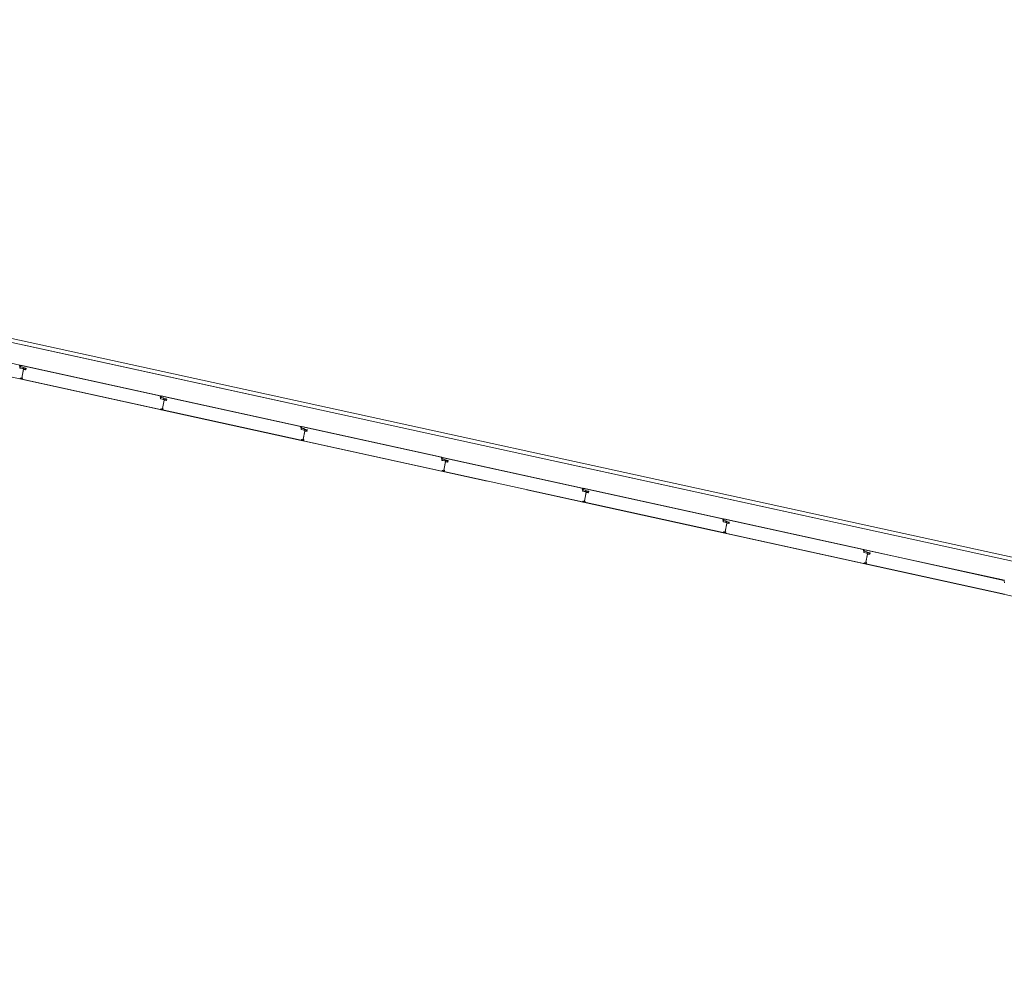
# Model space of a CAD drawing. Header units: metres. Extents: x 233012 to 233264, y 553571 to 554014.
# Tile 304 of 313: x 233205 to 233212, y 553981 to 553988. Entities that reach past the tile are written whole.
import ezdxf

# ---------------------------------------------------------------- set-up
doc = ezdxf.new("R2010")
doc.units = ezdxf.units.M
doc.linetypes.add('NLCS-HIDDEN', pattern=[4, 2, -2])
for name, color, linetype, lineweight in [('A-N---NPP', 251, 'NLCS-HIDDEN', 9), ('A-NA23_vloer', 252, 'Continuous', 0), ('A-NL$1B_3D-modellen_algemeen', 252, 'Continuous', 5), ('A-NL$1B_3D-modellen_algemeen-drsn', 252, 'Continuous', 5)]:
    doc.layers.add(name, color=color, linetype=linetype, lineweight=lineweight)

# ---------------------------------------------------------------- blocks, each defined once
blk = doc.blocks.new('NLRS_41_GM_WPB_waterslag_gen_mie - waterslag-5563023-01_Situatie')
at = {"layer": 'A-NL$1B_3D-modellen_algemeen'}
for p, q in [((-8.706, 0.279), (8.706, 0.279)), ((-1.531, 0), (-5.0526, 0)), ((3.509, 0), (-1.231, 0))]:
    blk.add_line(p, q, dxfattribs=at)

msp = doc.modelspace()

# ---------------------------------------------------------------- linework, layer by layer
at = {"layer": 'A-N---NPP', "flags": 128}
msp.add_lwpolyline([(233208.526, 553888.618), (233228.609, 553980.395), (233099.954, 554008.548), (233025.404, 553667.867), (233154.055, 553639.689), (233189.361, 553801.036), (233206.475, 553797.378), (233225.622, 553884.877)], close=True, dxfattribs=at)
at = {"layer": 'A-NA23_vloer', "flags": 128}
msp.add_lwpolyline([(233189.7304, 553676.5115), (233188.6615, 553671.627), (233028.9605, 553706.5739), (233096.3338, 554014.4585), (233264.2582, 553977.7124), (233263.9339, 553967.3248), (233258.9348, 553967.4302), (233259.131, 553973.716), (233100.1493, 554008.5053), (233034.9138, 553710.3894), (233189.7304, 553676.5115)], dxfattribs=at)
at = {"layer": 'A-NL$1B_3D-modellen_algemeen-drsn'}
for p, q in [((233205.0698, 553985.3923), (233204.0405, 553985.6176)), ((233204.0392, 553985.5155), (233205.0704, 553985.2898)), ((233204.0395, 553985.5165), (233205.0706, 553985.2908)), ((233205.0689, 553985.3887), (233205.0693, 553985.3728)), ((233205.0703, 553985.3729), (233205.0698, 553985.3923)), ((233205.0748, 553985.3808), (233205.0913, 553985.3772)), ((233206.1054, 553985.1662), (233205.0761, 553985.3915)), ((233206.1014, 553985.1661), (233205.0798, 553985.3896)), ((233205.0907, 553985.3654), (233205.0721, 553985.3695)), ((233205.091, 553985.3664), (233205.0723, 553985.3705)), ((233205.0746, 553985.3798), (233205.0911, 553985.3762)), ((233205.0839, 553985.2972), (233205.0978, 553985.3608)), ((233205.0974, 553985.3591), (233205.0842, 553985.2989)), ((233205.0967, 553985.3719), (233205.1138, 553985.3682)), ((233205.114, 553985.3692), (233205.0969, 553985.3729)), ((233205.0975, 553985.3696), (233205.1083, 553985.3672)), ((233205.1085, 553985.3682), (233205.0977, 553985.3706)), ((233205.0991, 553985.3594), (233205.1118, 553985.3578)), ((233205.112, 553985.3588), (233205.0992, 553985.3604)), ((233205.0748, 553985.2894), (233206.106, 553985.0637)), ((233205.0751, 553985.2904), (233206.1062, 553985.0647)), ((233205.0878, 553985.2926), (233205.0752, 553985.2929)), ((233205.0753, 553985.2919), (233205.0877, 553985.2916)), ((233206.1059, 553985.1468), (233206.1054, 553985.1662)), ((233207.1409, 553984.9396), (233206.1116, 553985.1649)), ((233206.1049, 553985.1467), (233206.1045, 553985.1625)), ((233206.1077, 553985.1434), (233206.1264, 553985.1393)), ((233206.1266, 553985.1403), (233206.1079, 553985.1444)), ((233206.1101, 553985.1532), (233206.1266, 553985.1496)), ((233206.1268, 553985.1506), (233206.1103, 553985.1542)), ((233206.1153, 553985.1631), (233207.1369, 553984.9395)), ((233206.1195, 553985.0711), (233206.1334, 553985.1346)), ((233206.1329, 553985.1325), (233206.1197, 553985.0723)), ((233206.1322, 553985.1453), (233206.1493, 553985.1416)), ((233206.1495, 553985.1426), (233206.1324, 553985.1463)), ((233206.1331, 553985.1435), (233206.1439, 553985.1411)), ((233206.1441, 553985.1421), (233206.1333, 553985.1445)), ((233206.1346, 553985.1328), (233206.1473, 553985.1312)), ((233206.1475, 553985.1322), (233206.1347, 553985.1338)), ((233206.1103, 553985.0628), (233207.1415, 553984.8371)), ((233207.1417, 553984.8381), (233206.1106, 553985.0638)), ((233206.1233, 553985.066), (233206.1107, 553985.0663)), ((233206.1232, 553985.065), (233206.1108, 553985.0653)), ((233207.1404, 553984.9201), (233207.14, 553984.936)), ((233207.1414, 553984.9202), (233207.1409, 553984.9396)), ((233207.1432, 553984.9168), (233207.1618, 553984.9127)), ((233207.1621, 553984.9137), (233207.1434, 553984.9178)), ((233207.1456, 553984.9266), (233207.1621, 553984.923)), ((233207.1458, 553984.9276), (233207.1623, 553984.924)), ((233208.1764, 553984.713), (233207.1471, 553984.9383)), ((233208.1724, 553984.7129), (233207.1508, 553984.9365)), ((233207.155, 553984.8445), (233207.1689, 553984.9081)), ((233207.1684, 553984.9059), (233207.1552, 553984.8457)), ((233207.1677, 553984.9187), (233207.1848, 553984.915)), ((233207.185, 553984.916), (233207.1679, 553984.9197)), ((233207.1686, 553984.9169), (233207.1794, 553984.9145)), ((233207.1796, 553984.9155), (233207.1688, 553984.9179)), ((233207.1828, 553984.9046), (233207.1701, 553984.9062)), ((233207.183, 553984.9056), (233207.1702, 553984.9072)), ((233207.1458, 553984.8362), (233208.177, 553984.6105)), ((233208.1772, 553984.6115), (233207.1461, 553984.8372)), ((233207.1588, 553984.8394), (233207.1462, 553984.8397)), ((233207.1463, 553984.8387), (233207.1587, 553984.8384)), ((233208.1759, 553984.6936), (233208.1755, 553984.7094)), ((233208.1769, 553984.6936), (233208.1764, 553984.713)), ((233208.1973, 553984.6861), (233208.1787, 553984.6902)), ((233208.1976, 553984.6871), (233208.1789, 553984.6912)), ((233208.1811, 553984.7), (233208.1976, 553984.6964)), ((233208.1978, 553984.6974), (233208.1813, 553984.701)), ((233209.2119, 553984.4865), (233208.1826, 553984.7117)), ((233209.2079, 553984.4863), (233208.1863, 553984.7099)), ((233208.1905, 553984.6179), (233208.2044, 553984.6815)), ((233208.2039, 553984.6793), (233208.1907, 553984.6191)), ((233208.2032, 553984.6921), (233208.2203, 553984.6884)), ((233208.2205, 553984.6894), (233208.2034, 553984.6931)), ((233208.2149, 553984.6879), (233208.2041, 553984.6903)), ((233208.2151, 553984.6889), (233208.2043, 553984.6913)), ((233208.2183, 553984.678), (233208.2056, 553984.6796)), ((233208.2185, 553984.679), (233208.2057, 553984.6806)), ((233208.1813, 553984.6096), (233209.2125, 553984.384)), ((233209.2127, 553984.3849), (233208.1816, 553984.6106)), ((233208.1942, 553984.6128), (233208.1817, 553984.6131)), ((233208.1942, 553984.6118), (233208.1818, 553984.6121)), ((233209.2114, 553984.467), (233209.211, 553984.4828)), ((233209.2124, 553984.467), (233209.2119, 553984.4865)), ((233209.2328, 553984.4595), (233209.2142, 553984.4636)), ((233209.2331, 553984.4605), (233209.2144, 553984.4646)), ((233209.2166, 553984.4735), (233209.2331, 553984.4698)), ((233209.2168, 553984.4744), (233209.2333, 553984.4708)), ((233210.2474, 553984.2599), (233209.2181, 553984.4851)), ((233210.2434, 553984.2597), (233209.2218, 553984.4833)), ((233209.226, 553984.3913), (233209.2399, 553984.4549)), ((233209.2394, 553984.4527), (233209.2262, 553984.3925)), ((233209.2387, 553984.4655), (233209.2558, 553984.4618)), ((233209.2389, 553984.4665), (233209.256, 553984.4628)), ((233209.2396, 553984.4637), (233209.2504, 553984.4613)), ((233209.2506, 553984.4623), (233209.2398, 553984.4647)), ((233209.2538, 553984.4514), (233209.2411, 553984.453)), ((233209.254, 553984.4524), (233209.2412, 553984.454)), ((233209.2168, 553984.383), (233210.248, 553984.1574)), ((233209.2171, 553984.384), (233210.2482, 553984.1583)), ((233209.2297, 553984.3863), (233209.2172, 553984.3865)), ((233209.2297, 553984.3853), (233209.2173, 553984.3855)), ((233210.2469, 553984.2404), (233210.2465, 553984.2562)), ((233210.2479, 553984.2404), (233210.2474, 553984.2599)), ((233210.2497, 553984.237), (233210.2683, 553984.2329)), ((233210.2686, 553984.2339), (233210.2499, 553984.238)), ((233210.2521, 553984.2469), (233210.2686, 553984.2433)), ((233210.2688, 553984.2442), (233210.2523, 553984.2478)), ((233211.2829, 553984.0333), (233210.2536, 553984.2585)), ((233211.2789, 553984.0331), (233210.2573, 553984.2567)), ((233210.2615, 553984.1648), (233210.2754, 553984.2283)), ((233210.2749, 553984.2262), (233210.2617, 553984.1659)), ((233210.2742, 553984.2389), (233210.2913, 553984.2352)), ((233210.2744, 553984.2399), (233210.2915, 553984.2362)), ((233210.2751, 553984.2371), (233210.2859, 553984.2347)), ((233210.2861, 553984.2357), (233210.2753, 553984.2381)), ((233210.2766, 553984.2264), (233210.2893, 553984.2248)), ((233210.2895, 553984.2258), (233210.2767, 553984.2274)), ((233210.2523, 553984.1564), (233211.2835, 553983.9308)), ((233211.2837, 553983.9317), (233210.2526, 553984.1574)), ((233210.2652, 553984.1597), (233210.2527, 553984.1599)), ((233210.2652, 553984.1587), (233210.2528, 553984.1589)), ((233211.282, 553984.0296), (233211.2824, 553984.0138)), ((233211.2834, 553984.0138), (233211.2829, 553984.0333)), ((233211.3038, 553984.0063), (233211.2852, 553984.0104)), ((233211.3041, 553984.0073), (233211.2854, 553984.0114)), ((233211.2876, 553984.0203), (233211.3041, 553984.0167)), ((233211.3043, 553984.0176), (233211.2878, 553984.0212)), ((233212.3184, 553983.8067), (233211.2891, 553984.0319)), ((233211.2928, 553984.0301), (233212.3144, 553983.8065)), ((233211.3097, 553984.0124), (233211.3268, 553984.0086)), ((233211.3099, 553984.0133), (233211.327, 553984.0096)), ((233211.3106, 553984.0105), (233211.3214, 553984.0081)), ((233211.3216, 553984.0091), (233211.3108, 553984.0115)), ((233211.3007, 553983.9331), (233211.2882, 553983.9333)), ((233211.3007, 553983.9321), (233211.2883, 553983.9323)), ((233211.297, 553983.9382), (233211.3109, 553984.0017)), ((233211.3104, 553983.9996), (233211.2972, 553983.9393)), ((233211.3248, 553983.9982), (233211.3121, 553983.9998)), ((233211.325, 553983.9992), (233211.3122, 553984.0008)), ((233211.2878, 553983.9298), (233212.319, 553983.7042)), ((233211.2881, 553983.9308), (233212.3192, 553983.7051)), ((233212.3179, 553983.7872), (233212.3175, 553983.803))]:
    msp.add_line(p, q, dxfattribs=at)
for centre, major_axis, start_param, end_param in [((233205.0753, 553985.383), (-0.00282, -0.00151), 5.313654, 7.14784), ((233205.0753, 553985.383), (-0.0014, -0.0017), 4.924274, 6.758459), ((233205.0753, 553985.383), (-0.00205, -0.00081), 5.42827, 7.262456), ((233205.0789, 553985.3855), (0.00007, -0.0042), 2.909966, 4.217373), ((233205.0789, 553985.3855), (-0.0024, -0.00345), 3.534291, 4.841698), ((233205.0728, 553985.3729), (-0.0032, -0.00143), 5.888446, 7.218344), ((233205.0728, 553985.3729), (0.00217, -0.00275), 4.069193, 5.39909), ((233205.0728, 553985.3729), (0.00108, -0.00225), 4.29038, 5.620278), ((233205.0915, 553985.3688), (0.00322, -0.00138), 4.902642, 6.438001), ((233205.0915, 553985.3688), (-0.00278, -0.00212), 0.704419, 2.239778), ((233205.0915, 553985.3688), (-0.00247, 0.0004), 1.517566, 3.052924), ((233205.0905, 553985.3738), (-0.00225, -0.00108), 3.490623, 4.04948), ((233205.0905, 553985.3738), (-0.00295, -0.00188), 3.371735, 3.930592), ((233205.0905, 553985.3738), (-0.0035, 0.00016), 3.985195, 4.544052), ((233205.097, 553985.3674), (0.00052, -0.00316), 2.764345, 4.299093), ((233205.097, 553985.3674), (0.00029, -0.00218), 2.796726, 4.331349), ((233205.097, 553985.3674), (-0.00005, -0.0022), 2.951707, 4.48633), ((233205.0974, 553985.375), (-0.00056, -0.00315), 5.686243, 6.2451), ((233205.0974, 553985.375), (-0.00113, -0.00189), 6.046079, 6.604935), ((233205.0974, 553985.375), (-0.00166, -0.00144), 0.083893, 0.64275), ((233205.0992, 553985.3587), (0.00341, -0.00077), 1.664264, 2.402198), ((233205.0992, 553985.3587), (-0.00012, -0.0035), 3.048082, 3.786017), ((233205.099, 553985.3588), (-0.00153, -0.00061), 4.202447, 5.685977), ((233205.0992, 553985.3587), (0.00152, -0.00199), 2.360264, 3.114134), ((233205.099, 553985.3588), (-0.000281, -0.000586), 3.460683, 4.944212), ((233205.099, 553985.3588), (-0.000634, -0.000142), 4.363322, 5.846852), ((233205.1075, 553985.3634), (-0.00204, -0.00246), 0.564994, 2.048524), ((233205.1075, 553985.3634), (0.00177, -0.00131), 5.221733, 6.705263), ((233205.1075, 553985.3634), (0.00208, -0.00072), 4.916898, 6.400428), ((233205.1078, 553985.3651), (0.00023, -0.00219), 1.249046, 2.819842), ((233205.1078, 553985.3651), (0.00023, -0.00219), 1.249046, 2.819842), ((233205.1078, 553985.3651), (0.00094, -0.00306), 1.055608, 2.626404), ((233205.1123, 553985.3612), (-0.0035, 0.00014), 1.481303, 2.964833), ((233205.1123, 553985.3612), (0.00319, -0.00145), 5.011082, 6.494612), ((233205.1123, 553985.3612), (0.00209, -0.00137), 5.162977, 6.646507), ((233205.1133, 553985.3657), (0.0016, -0.00192), 0.662909, 2.233706), ((233205.1133, 553985.3657), (0.0033, -0.00116), 0.122489, 1.693286), ((233205.1133, 553985.3657), (0.0033, -0.00116), 0.122489, 1.693286), ((233205.0708, 553985.2918), (0.00138, -0.00145), 5.307534, 6.87833), ((233205.0708, 553985.2918), (-0.001, -0.000016), 1.338972, 2.909768), ((233205.0708, 553985.2918), (-0.001, -0.000016), 1.338972, 2.909768), ((233205.0751, 553985.2927), (-0.0013, -0.0027), 2.472128, 4.943664), ((233205.0751, 553985.2927), (-0.00023, -0.00299), 2.099436, 4.570971), ((233205.0751, 553985.2927), (-0.00017, -0.00199), 2.107302, 4.578591), ((233205.0754, 553985.2911), (0.00075, -0.00164), 2.825219, 5.469697), ((233205.0754, 553985.2911), (-0.000117, -0.000791), 3.465414, 5.959476), ((233205.0754, 553985.2911), (0.000547, -0.000584), 2.566065, 5.060127), ((233205.0778, 553985.294), (-0.000113, -0.000994), 5.278694, 6.377924), ((233205.0848, 553985.297), (-0.000467, -0.000884), 4.982599, 6.553395), ((233205.0852, 553985.2987), (-0.000608, -0.000794), 5.150418, 6.721214), ((233205.0874, 553985.2941), (0.00126, -0.00031), 4.933576, 7.877773), ((233205.0874, 553985.2941), (-0.000291, -0.000034), 1.43767, 4.381867), ((233205.0874, 553985.2941), (-0.000275, -0.000102), 1.198998, 4.143195), ((233205.0878, 553985.2946), (-0.00195, -0.00045), 1.326327, 2.798059), ((233205.0879, 553985.295), (0.00186, -0.00069), 0.040866, 1.709453), ((233206.1005, 553985.1622), (0.00267, -0.00298), 0.931354, 2.19532), ((233206.1005, 553985.1622), (-0.00344, -0.00203), 2.699863, 3.963829), ((233206.1144, 553985.159), (0.00007, -0.0042), 2.909966, 4.217373), ((233206.1144, 553985.159), (-0.0024, -0.00345), 3.534291, 4.841698), ((233206.1084, 553985.1468), (-0.0032, -0.00143), 5.888446, 7.218344), ((233206.1084, 553985.1468), (0.00217, -0.00275), 4.069193, 5.39909), ((233206.1084, 553985.1468), (0.00108, -0.00225), 4.29038, 5.620278), ((233206.1108, 553985.1564), (-0.00282, -0.00151), 5.313654, 7.14784), ((233206.1108, 553985.1564), (-0.0014, -0.0017), 4.924274, 6.758459), ((233206.1108, 553985.1564), (-0.00205, -0.00081), 5.42827, 7.262456), ((233206.1271, 553985.1427), (0.00322, -0.00138), 4.902642, 6.438001), ((233206.1271, 553985.1427), (-0.00278, -0.00212), 0.704419, 2.239778), ((233206.126, 553985.1472), (-0.00225, -0.00108), 3.490623, 4.04948), ((233206.1271, 553985.1427), (-0.00247, 0.0004), 1.517566, 3.052924), ((233206.126, 553985.1472), (-0.00295, -0.00188), 3.371735, 3.930592), ((233206.126, 553985.1472), (-0.0035, 0.00016), 3.985195, 4.544052), ((233206.1326, 553985.1413), (0.00052, -0.00316), 2.764345, 4.299093), ((233206.1326, 553985.1413), (0.00029, -0.00218), 2.796726, 4.331349), ((233206.1326, 553985.1413), (-0.00005, -0.0022), 2.951707, 4.48633), ((233206.1329, 553985.1484), (-0.00056, -0.00315), 5.686243, 6.2451), ((233206.1329, 553985.1484), (-0.00113, -0.00189), 6.046079, 6.604935), ((233206.1329, 553985.1484), (-0.00166, -0.00144), 0.083893, 0.64275), ((233206.1348, 553985.1326), (0.00341, -0.00077), 1.664264, 2.402198), ((233206.1348, 553985.1326), (-0.00012, -0.0035), 3.048082, 3.786017), ((233206.1345, 553985.1322), (-0.00153, -0.00061), 4.202447, 5.685977), ((233206.1348, 553985.1326), (0.00152, -0.00199), 2.360264, 3.114134), ((233206.1345, 553985.1322), (-0.000281, -0.000586), 3.460683, 4.944212), ((233206.1345, 553985.1322), (-0.000634, -0.000142), 4.363322, 5.846852), ((233206.1431, 553985.1373), (-0.00204, -0.00246), 0.564994, 2.048524), ((233206.1431, 553985.1373), (0.00177, -0.00131), 5.221733, 6.705263), ((233206.1431, 553985.1373), (0.00208, -0.00072), 4.916898, 6.400428), ((233206.1434, 553985.139), (0.00023, -0.00219), 1.249046, 2.819842), ((233206.1434, 553985.139), (0.00023, -0.00219), 1.249046, 2.819842), ((233206.1434, 553985.139), (0.00094, -0.00306), 1.055608, 2.626404), ((233206.1478, 553985.1347), (-0.0035, 0.00014), 1.481303, 2.964833), ((233206.1478, 553985.1347), (0.00319, -0.00145), 5.011082, 6.494612), ((233206.1478, 553985.1347), (0.00209, -0.00137), 5.162977, 6.646507), ((233206.1488, 553985.1391), (0.0016, -0.00192), 0.662909, 2.233706), ((233206.1488, 553985.1391), (0.0033, -0.00116), 0.122489, 1.693286), ((233206.1488, 553985.1391), (0.0033, -0.00116), 0.122489, 1.693286), ((233206.1064, 553985.0657), (0.00138, -0.00145), 5.307534, 6.87833), ((233206.1064, 553985.0657), (-0.001, -0.000016), 1.338972, 2.909768), ((233206.1064, 553985.0657), (-0.001, -0.000016), 1.338972, 2.909768), ((233206.1107, 553985.0666), (-0.0013, -0.0027), 2.472128, 4.943664), ((233206.1107, 553985.0666), (-0.00023, -0.00299), 2.099436, 4.570971), ((233206.1107, 553985.0666), (-0.00017, -0.00199), 2.107302, 4.578591), ((233206.1109, 553985.0645), (0.00075, -0.00164), 2.825219, 5.469697), ((233206.1109, 553985.0645), (-0.000117, -0.000791), 3.465414, 5.959476), ((233206.1109, 553985.0645), (0.000547, -0.000584), 2.566065, 5.060127), ((233206.1134, 553985.0679), (-0.000113, -0.000994), 5.278694, 6.377924), ((233206.1205, 553985.0709), (-0.000467, -0.000884), 4.982599, 6.553395), ((233206.1207, 553985.0721), (-0.000608, -0.000794), 5.150418, 6.721214), ((233206.123, 553985.068), (0.00126, -0.00031), 4.933576, 7.877773), ((233206.123, 553985.068), (-0.000291, -0.000034), 1.43767, 4.381867), ((233206.123, 553985.068), (-0.000275, -0.000102), 1.198998, 4.143195), ((233206.1233, 553985.068), (-0.00195, -0.00045), 1.326327, 2.798059), ((233206.1234, 553985.0684), (0.00186, -0.00069), 0.040866, 1.709453), ((233207.136, 553984.9356), (0.00267, -0.00298), 0.931354, 2.19532), ((233207.136, 553984.9356), (-0.00344, -0.00203), 2.699863, 3.963829), ((233207.1439, 553984.9202), (-0.0032, -0.00143), 5.888446, 7.218344), ((233207.1439, 553984.9202), (0.00217, -0.00275), 4.069193, 5.39909), ((233207.1439, 553984.9202), (0.00108, -0.00225), 4.29038, 5.620278), ((233207.1463, 553984.9298), (-0.00247, 0.00203), 0.208618, 2.042803), ((233207.1463, 553984.9298), (-0.00083, 0.00204), 0.706863, 2.541049), ((233207.1499, 553984.9324), (-0.00221, 0.00357), 5.512561, 6.819968), ((233207.1499, 553984.9324), (-0.00198, 0.0037), 5.577095, 6.884502), ((233207.1626, 553984.9161), (0.00322, -0.00138), 4.902642, 6.438001), ((233207.1626, 553984.9161), (-0.00278, -0.00212), 0.704419, 2.239778), ((233207.1615, 553984.9206), (0.00092, 0.00232), 5.886823, 6.44568), ((233207.1626, 553984.9161), (-0.00247, 0.0004), 1.517566, 3.052924), ((233207.1615, 553984.9206), (0.00182, 0.00299), 6.054642, 6.613499), ((233207.1615, 553984.9206), (0.00054, 0.00346), 5.664218, 6.223074), ((233207.1681, 553984.9147), (0.00052, -0.00316), 2.764345, 4.299093), ((233207.1681, 553984.9147), (0.00029, -0.00218), 2.796726, 4.331349), ((233207.1681, 553984.9147), (-0.00005, -0.0022), 2.951707, 4.48633), ((233207.1684, 553984.9219), (-0.00159, 0.00278), 1.846562, 2.405418), ((233207.1684, 553984.9219), (-0.00085, 0.00203), 1.969051, 2.527907), ((233207.1684, 553984.9219), (0.00171, 0.00138), 3.260419, 3.819275), ((233207.1703, 553984.906), (0.00341, -0.00077), 1.664264, 2.402198), ((233207.1703, 553984.906), (-0.00012, -0.0035), 3.048082, 3.786017), ((233207.17, 553984.9056), (0.00048, 0.00158), 0.167742, 1.651272), ((233207.1703, 553984.906), (0.00152, -0.00199), 2.360264, 3.114134), ((233207.17, 553984.9056), (-0.000429, 0.000488), 5.433705, 6.917235), ((233207.17, 553984.9056), (-0.000035, 0.000649), 6.101861, 7.585391), ((233207.1786, 553984.9107), (-0.00204, -0.00246), 0.564994, 2.048524), ((233207.1786, 553984.9107), (0.00177, -0.00131), 5.221733, 6.705263), ((233207.1786, 553984.9107), (0.00208, -0.00072), 4.916898, 6.400428), ((233207.1789, 553984.9124), (0.00023, -0.00219), 1.249046, 2.819842), ((233207.1789, 553984.9124), (0.00023, -0.00219), 1.249046, 2.819842), ((233207.1789, 553984.9124), (0.00094, -0.00306), 1.055608, 2.626404), ((233207.1833, 553984.9081), (0.00316, 0.00151), 4.138366, 5.621896), ((233207.1833, 553984.9081), (0.00022, 0.00349), 3.077511, 4.56104), ((233207.1833, 553984.9081), (-0.00132, 0.00212), 2.458235, 3.941765), ((233207.1843, 553984.9125), (-0.00157, 0.00195), 3.819275, 5.390072), ((233207.1843, 553984.9125), (-0.00251, 0.00244), 3.696786, 5.267582), ((233207.1843, 553984.9125), (-0.00251, 0.00244), 3.696786, 5.267582), ((233207.1419, 553984.8391), (0.00138, -0.00145), 5.307534, 6.87833), ((233207.1419, 553984.8391), (-0.001, -0.000016), 1.338972, 2.909768), ((233207.1419, 553984.8391), (-0.001, -0.000016), 1.338972, 2.909768), ((233207.1462, 553984.84), (-0.0013, -0.0027), 2.472128, 4.943664), ((233207.1462, 553984.84), (-0.00023, -0.00299), 2.099436, 4.570971), ((233207.1462, 553984.84), (-0.00017, -0.00199), 2.107302, 4.578591), ((233207.1464, 553984.8379), (0.00178, 0.00028), 1.528045, 4.172524), ((233207.1464, 553984.8379), (0.000606, 0.000522), 1.036803, 3.530865), ((233207.1464, 553984.8379), (0.000513, 0.000613), 0.873913, 3.367975), ((233207.1489, 553984.8413), (-0.000113, -0.000994), 5.278694, 6.377924), ((233207.156, 553984.8443), (-0.000467, -0.000884), 4.982599, 6.553395), ((233207.1562, 553984.8455), (-0.000468, 0.000884), 0.867936, 2.438732), ((233207.1585, 553984.8414), (0.00126, -0.00031), 4.933576, 7.877773), ((233207.1585, 553984.8414), (-0.000291, -0.000034), 1.43767, 4.381867), ((233207.1585, 553984.8414), (-0.000275, -0.000102), 1.198998, 4.143195), ((233207.1588, 553984.8414), (-0.00095, 0.00176), 2.628533, 4.100265), ((233207.1589, 553984.8418), (-0.00174, 0.00095), 3.328291, 4.996878), ((233208.1715, 553984.709), (-0.00366, 0.00162), 3.65094, 4.914906), ((233208.1715, 553984.709), (0.00043, 0.00398), 4.911504, 6.17547), ((233208.1794, 553984.6936), (0.00215, 0.00276), 2.257554, 3.587452), ((233208.1794, 553984.6936), (0.00117, 0.0033), 1.937843, 3.267741), ((233208.1794, 553984.6936), (0.00195, 0.00157), 2.489378, 3.819275), ((233208.1818, 553984.7032), (-0.00282, -0.00151), 5.313654, 7.14784), ((233208.1818, 553984.7032), (-0.0014, -0.0017), 4.924274, 6.758459), ((233208.1818, 553984.7032), (-0.00205, -0.00081), 5.42827, 7.262456), ((233208.1854, 553984.7058), (0.00007, -0.0042), 2.909966, 4.217373), ((233208.1854, 553984.7058), (-0.0024, -0.00345), 3.534291, 4.841698), ((233208.1981, 553984.6896), (0.00345, 0.00059), 4.328391, 5.86375), ((233208.1981, 553984.6896), (-0.00348, 0.00038), 1.463081, 2.99844), ((233208.197, 553984.694), (-0.00225, -0.00108), 3.490623, 4.04948), ((233208.1981, 553984.6896), (0.00087, 0.00234), 3.28342, 4.818779), ((233208.197, 553984.694), (-0.00295, -0.00188), 3.371735, 3.930592), ((233208.197, 553984.694), (-0.0035, 0.00016), 3.985195, 4.544052), ((233208.2036, 553984.6881), (-0.00001, 0.0032), 6.066441, 7.601189), ((233208.2036, 553984.6881), (0.00024, 0.00219), 6.175838, 7.71046), ((233208.2036, 553984.6881), (-0.00014, 0.0022), 6.003672, 7.538294), ((233208.2039, 553984.6953), (-0.00056, -0.00315), 5.686243, 6.2451), ((233208.2039, 553984.6953), (-0.00113, -0.00189), 6.046079, 6.604935), ((233208.2039, 553984.6953), (-0.00166, -0.00144), 0.083893, 0.64275), ((233208.2058, 553984.6794), (0.0035, 0.00004), 1.431748, 2.169683), ((233208.2058, 553984.6794), (0.00331, 0.00113), 1.114015, 1.851949), ((233208.2055, 553984.679), (-0.00153, -0.00061), 4.202447, 5.685977), ((233208.2058, 553984.6794), (-0.00229, 0.001), 4.994593, 5.748462), ((233208.2055, 553984.679), (-0.000281, -0.000586), 3.460683, 4.944212), ((233208.2055, 553984.679), (-0.000634, -0.000142), 4.363322, 5.846852), ((233208.2141, 553984.6841), (0.00282, 0.0015), 4.094732, 5.578262), ((233208.2141, 553984.6841), (0.00077, 0.00206), 3.371512, 4.855042), ((233208.2141, 553984.6841), (-0.00219, 0.00024), 1.550347, 3.033877), ((233208.2144, 553984.6858), (-0.00101, 0.00196), 4.021721, 5.592518), ((233208.2144, 553984.6858), (-0.00101, 0.00196), 4.021721, 5.592518), ((233208.2144, 553984.6858), (-0.00201, 0.00249), 3.819275, 5.390072), ((233208.2188, 553984.6815), (-0.0035, 0.00014), 1.481303, 2.964833), ((233208.2188, 553984.6815), (0.00319, -0.00145), 5.011082, 6.494612), ((233208.2188, 553984.6815), (0.00209, -0.00137), 5.162977, 6.646507), ((233208.2198, 553984.686), (0.0016, -0.00192), 0.662909, 2.233706), ((233208.2198, 553984.686), (0.0033, -0.00116), 0.122489, 1.693286), ((233208.2198, 553984.686), (0.0033, -0.00116), 0.122489, 1.693286), ((233208.1774, 553984.6125), (-0.00189, 0.00067), 1.694905, 3.265701), ((233208.1774, 553984.6125), (0.00096, 0.000281), 4.211975, 5.782771), ((233208.1774, 553984.6125), (0.00096, 0.000281), 4.211975, 5.782771), ((233208.1817, 553984.6134), (-0.00174, 0.00244), 4.546455, 7.01799), ((233208.1817, 553984.6134), (-0.00188, 0.00234), 4.488785, 6.96032), ((233208.1817, 553984.6134), (-0.00199, 0.00022), 3.70351, 6.174799), ((233208.1819, 553984.6113), (0.00075, -0.00164), 2.825219, 5.469697), ((233208.1819, 553984.6113), (-0.000117, -0.000791), 3.465414, 5.959476), ((233208.1819, 553984.6113), (0.000547, -0.000584), 2.566065, 5.060127), ((233208.1844, 553984.6147), (-0.000498, 0.000867), 1.50356, 2.602791), ((233208.1914, 553984.6177), (-0.000627, 0.000779), 0.677683, 2.248479), ((233208.1917, 553984.6189), (-0.000608, -0.000794), 5.150418, 6.721214), ((233208.194, 553984.6148), (-0.000906, 0.000923), 2.347177, 5.291374), ((233208.194, 553984.6148), (-0.000218, 0.000196), 2.284999, 5.229196), ((233208.194, 553984.6148), (0.000286, 0.000065), 4.471548, 7.415745), ((233208.1943, 553984.6148), (-0.00195, -0.00045), 1.326327, 2.798059), ((233208.1944, 553984.6152), (0.00186, -0.00069), 0.040866, 1.709453), ((233209.207, 553984.4824), (0.00267, -0.00298), 0.931354, 2.19532), ((233209.207, 553984.4824), (-0.00344, -0.00203), 2.699863, 3.963829), ((233209.2149, 553984.467), (-0.0032, -0.00143), 5.888446, 7.218344), ((233209.2149, 553984.467), (0.00217, -0.00275), 4.069193, 5.39909), ((233209.2149, 553984.467), (0.00108, -0.00225), 4.29038, 5.620278), ((233209.2173, 553984.4766), (-0.00282, -0.00151), 5.313654, 7.14784), ((233209.2173, 553984.4766), (-0.0014, -0.0017), 4.924274, 6.758459), ((233209.2173, 553984.4766), (-0.00205, -0.00081), 5.42827, 7.262456), ((233209.2209, 553984.4792), (0.00007, -0.0042), 2.909966, 4.217373), ((233209.2209, 553984.4792), (-0.0024, -0.00345), 3.534291, 4.841698), ((233209.2336, 553984.463), (0.00322, -0.00138), 4.902642, 6.438001), ((233209.2336, 553984.463), (-0.00278, -0.00212), 0.704419, 2.239778), ((233209.2325, 553984.4674), (-0.00225, -0.00108), 3.490623, 4.04948), ((233209.2336, 553984.463), (-0.00247, 0.0004), 1.517566, 3.052924), ((233209.2325, 553984.4674), (-0.00295, -0.00188), 3.371735, 3.930592), ((233209.2325, 553984.4674), (-0.0035, 0.00016), 3.985195, 4.544052), ((233209.2391, 553984.4615), (0.00052, -0.00316), 2.764345, 4.299093), ((233209.2391, 553984.4615), (0.00029, -0.00218), 2.796726, 4.331349), ((233209.2391, 553984.4615), (-0.00005, -0.0022), 2.951707, 4.48633), ((233209.2394, 553984.4687), (-0.00056, -0.00315), 5.686243, 6.2451), ((233209.2394, 553984.4687), (-0.00113, -0.00189), 6.046079, 6.604935), ((233209.2394, 553984.4687), (-0.00166, -0.00144), 0.083893, 0.64275), ((233209.2413, 553984.4528), (0.00341, -0.00077), 1.664264, 2.402198), ((233209.2413, 553984.4528), (-0.00012, -0.0035), 3.048082, 3.786017), ((233209.241, 553984.4524), (-0.00153, -0.00061), 4.202447, 5.685977), ((233209.2413, 553984.4528), (0.00152, -0.00199), 2.360264, 3.114134), ((233209.241, 553984.4524), (-0.000281, -0.000586), 3.460683, 4.944212), ((233209.241, 553984.4524), (-0.000634, -0.000142), 4.363322, 5.846852), ((233209.2496, 553984.4575), (-0.00204, -0.00246), 0.564994, 2.048524), ((233209.2496, 553984.4575), (0.00177, -0.00131), 5.221733, 6.705263), ((233209.2496, 553984.4575), (0.00208, -0.00072), 4.916898, 6.400428), ((233209.2499, 553984.4592), (0.00023, -0.00219), 1.249046, 2.819842), ((233209.2499, 553984.4592), (0.00023, -0.00219), 1.249046, 2.819842), ((233209.2499, 553984.4592), (0.00094, -0.00306), 1.055608, 2.626404), ((233209.2543, 553984.4549), (-0.0035, 0.00014), 1.481303, 2.964833), ((233209.2543, 553984.4549), (0.00319, -0.00145), 5.011082, 6.494612), ((233209.2543, 553984.4549), (0.00209, -0.00137), 5.162977, 6.646507), ((233209.2553, 553984.4594), (0.0016, -0.00192), 0.662909, 2.233706), ((233209.2553, 553984.4594), (0.0033, -0.00116), 0.122489, 1.693286), ((233209.2553, 553984.4594), (0.0033, -0.00116), 0.122489, 1.693286), ((233209.2129, 553984.3859), (0.00138, -0.00145), 5.307534, 6.87833), ((233209.2129, 553984.3859), (-0.001, -0.000016), 1.338972, 2.909768), ((233209.2129, 553984.3859), (-0.001, -0.000016), 1.338972, 2.909768), ((233209.2172, 553984.3868), (-0.0013, -0.0027), 2.472128, 4.943664), ((233209.2172, 553984.3868), (-0.00023, -0.00299), 2.099436, 4.570971), ((233209.2172, 553984.3868), (-0.00017, -0.00199), 2.107302, 4.578591), ((233209.2174, 553984.3847), (0.00075, -0.00164), 2.825219, 5.469697), ((233209.2174, 553984.3847), (-0.000117, -0.000791), 3.465414, 5.959476), ((233209.2174, 553984.3847), (0.000547, -0.000584), 2.566065, 5.060127), ((233209.2199, 553984.3881), (-0.000113, -0.000994), 5.278694, 6.377924), ((233209.2269, 553984.3911), (-0.000467, -0.000884), 4.982599, 6.553395), ((233209.2272, 553984.3923), (-0.000608, -0.000794), 5.150418, 6.721214), ((233209.2295, 553984.3882), (0.00126, -0.00031), 4.933576, 7.877773), ((233209.2295, 553984.3882), (-0.000291, -0.000034), 1.43767, 4.381867), ((233209.2295, 553984.3882), (-0.000275, -0.000102), 1.198998, 4.143195), ((233209.2298, 553984.3883), (-0.00195, -0.00045), 1.326327, 2.798059), ((233209.2299, 553984.3886), (0.00186, -0.00069), 0.040866, 1.709453), ((233210.2425, 553984.2558), (0.00267, -0.00298), 0.931354, 2.19532), ((233210.2425, 553984.2558), (-0.00344, -0.00203), 2.699863, 3.963829), ((233210.2504, 553984.2405), (-0.0032, -0.00143), 5.888446, 7.218344), ((233210.2504, 553984.2405), (0.00217, -0.00275), 4.069193, 5.39909), ((233210.2504, 553984.2405), (0.00108, -0.00225), 4.29038, 5.620278), ((233210.2528, 553984.25), (-0.00282, -0.00151), 5.313654, 7.14784), ((233210.2528, 553984.25), (-0.0014, -0.0017), 4.924274, 6.758459), ((233210.2528, 553984.25), (-0.00205, -0.00081), 5.42827, 7.262456), ((233210.2564, 553984.2526), (0.00007, -0.0042), 2.909966, 4.217373), ((233210.2564, 553984.2526), (-0.0024, -0.00345), 3.534291, 4.841698), ((233210.2691, 553984.2364), (0.00322, -0.00138), 4.902642, 6.438001), ((233210.2691, 553984.2364), (-0.00278, -0.00212), 0.704419, 2.239778), ((233210.268, 553984.2408), (-0.00225, -0.00108), 3.490623, 4.04948), ((233210.2691, 553984.2364), (-0.00247, 0.0004), 1.517566, 3.052924), ((233210.268, 553984.2408), (-0.00295, -0.00188), 3.371735, 3.930592), ((233210.268, 553984.2408), (-0.0035, 0.00016), 3.985195, 4.544052), ((233210.2746, 553984.2349), (0.00052, -0.00316), 2.764345, 4.299093), ((233210.2746, 553984.2349), (0.00029, -0.00218), 2.796726, 4.331349), ((233210.2746, 553984.2349), (-0.00005, -0.0022), 2.951707, 4.48633), ((233210.2749, 553984.2421), (-0.00056, -0.00315), 5.686243, 6.2451), ((233210.2749, 553984.2421), (-0.00113, -0.00189), 6.046079, 6.604935), ((233210.2749, 553984.2421), (-0.00166, -0.00144), 0.083893, 0.64275), ((233210.2768, 553984.2262), (0.00341, -0.00077), 1.664264, 2.402198), ((233210.2768, 553984.2262), (-0.00012, -0.0035), 3.048082, 3.786017), ((233210.2765, 553984.2258), (-0.00153, -0.00061), 4.202447, 5.685977), ((233210.2768, 553984.2262), (0.00152, -0.00199), 2.360264, 3.114134), ((233210.2765, 553984.2258), (-0.000281, -0.000586), 3.460683, 4.944212), ((233210.2765, 553984.2258), (-0.000634, -0.000142), 4.363322, 5.846852), ((233210.2851, 553984.2309), (-0.00204, -0.00246), 0.564994, 2.048524), ((233210.2851, 553984.2309), (0.00177, -0.00131), 5.221733, 6.705263), ((233210.2851, 553984.2309), (0.00208, -0.00072), 4.916898, 6.400428), ((233210.2854, 553984.2326), (0.00023, -0.00219), 1.249046, 2.819842), ((233210.2854, 553984.2326), (0.00023, -0.00219), 1.249046, 2.819842), ((233210.2854, 553984.2326), (0.00094, -0.00306), 1.055608, 2.626404), ((233210.2898, 553984.2283), (-0.0035, 0.00014), 1.481303, 2.964833), ((233210.2898, 553984.2283), (0.00319, -0.00145), 5.011082, 6.494612), ((233210.2898, 553984.2283), (0.00209, -0.00137), 5.162977, 6.646507), ((233210.2908, 553984.2328), (0.0016, -0.00192), 0.662909, 2.233706), ((233210.2908, 553984.2328), (0.0033, -0.00116), 0.122489, 1.693286), ((233210.2908, 553984.2328), (0.0033, -0.00116), 0.122489, 1.693286), ((233210.2484, 553984.1593), (0.00138, -0.00145), 5.307534, 6.87833), ((233210.2484, 553984.1593), (-0.001, -0.000016), 1.338972, 2.909768), ((233210.2484, 553984.1593), (-0.001, -0.000016), 1.338972, 2.909768), ((233210.2527, 553984.1602), (-0.0013, -0.0027), 2.472128, 4.943664), ((233210.2527, 553984.1602), (-0.00023, -0.00299), 2.099436, 4.570971), ((233210.2527, 553984.1602), (-0.00017, -0.00199), 2.107302, 4.578591), ((233210.2529, 553984.1581), (0.00075, -0.00164), 2.825219, 5.469697), ((233210.2529, 553984.1581), (-0.000117, -0.000791), 3.465414, 5.959476), ((233210.2529, 553984.1581), (0.000547, -0.000584), 2.566065, 5.060127), ((233210.2554, 553984.1615), (-0.000113, -0.000994), 5.278694, 6.377924), ((233210.2624, 553984.1645), (-0.000467, -0.000884), 4.982599, 6.553395), ((233210.2627, 553984.1657), (-0.000608, -0.000794), 5.150418, 6.721214), ((233210.265, 553984.1616), (0.00126, -0.00031), 4.933576, 7.877773), ((233210.265, 553984.1616), (-0.000291, -0.000034), 1.43767, 4.381867), ((233210.265, 553984.1616), (-0.000275, -0.000102), 1.198998, 4.143195), ((233210.2653, 553984.1617), (-0.00195, -0.00045), 1.326327, 2.798059), ((233210.2654, 553984.162), (0.00186, -0.00069), 0.040866, 1.709453), ((233211.278, 553984.0292), (0.00267, -0.00298), 0.931354, 2.19532), ((233211.278, 553984.0292), (-0.00344, -0.00203), 2.699863, 3.963829), ((233211.2859, 553984.0139), (-0.0032, -0.00143), 5.888446, 7.218344), ((233211.2859, 553984.0139), (0.00217, -0.00275), 4.069193, 5.39909), ((233211.2859, 553984.0139), (0.00108, -0.00225), 4.29038, 5.620278), ((233211.2883, 553984.0234), (-0.00282, -0.00151), 5.313654, 7.14784), ((233211.2883, 553984.0234), (-0.0014, -0.0017), 4.924274, 6.758459), ((233211.2883, 553984.0234), (-0.00205, -0.00081), 5.42827, 7.262456), ((233211.2919, 553984.026), (0.00007, -0.0042), 2.909966, 4.217373), ((233211.2919, 553984.026), (-0.0024, -0.00345), 3.534291, 4.841698), ((233211.3046, 553984.0098), (0.00322, -0.00138), 4.902642, 6.438001), ((233211.3046, 553984.0098), (-0.00278, -0.00212), 0.704419, 2.239778), ((233211.3035, 553984.0142), (-0.00225, -0.00108), 3.490623, 4.04948), ((233211.3046, 553984.0098), (-0.00247, 0.0004), 1.517566, 3.052924), ((233211.3035, 553984.0142), (-0.00295, -0.00188), 3.371735, 3.930592), ((233211.3035, 553984.0142), (-0.0035, 0.00016), 3.985195, 4.544052), ((233211.3101, 553984.0084), (0.00052, -0.00316), 2.764345, 4.299093), ((233211.3101, 553984.0084), (0.00029, -0.00218), 2.796726, 4.331349), ((233211.3101, 553984.0084), (-0.00005, -0.0022), 2.951707, 4.48633), ((233211.3104, 553984.0155), (-0.00056, -0.00315), 5.686243, 6.2451), ((233211.3104, 553984.0155), (-0.00113, -0.00189), 6.046079, 6.604935), ((233211.3104, 553984.0155), (-0.00166, -0.00144), 0.083893, 0.64275), ((233211.3206, 553984.0043), (-0.00204, -0.00246), 0.564994, 2.048524), ((233211.3206, 553984.0043), (0.00177, -0.00131), 5.221733, 6.705263), ((233211.3206, 553984.0043), (0.00208, -0.00072), 4.916898, 6.400428), ((233211.3209, 553984.006), (0.00023, -0.00219), 1.249046, 2.819842), ((233211.3209, 553984.006), (0.00023, -0.00219), 1.249046, 2.819842), ((233211.3209, 553984.006), (0.00094, -0.00306), 1.055608, 2.626404), ((233211.3263, 553984.0062), (0.0016, -0.00192), 0.662909, 2.233706), ((233211.3263, 553984.0062), (0.0033, -0.00116), 0.122489, 1.693286), ((233211.3263, 553984.0062), (0.0033, -0.00116), 0.122489, 1.693286), ((233211.2839, 553983.9327), (0.00138, -0.00145), 5.307534, 6.87833), ((233211.2839, 553983.9327), (-0.001, -0.000016), 1.338972, 2.909768), ((233211.2839, 553983.9327), (-0.001, -0.000016), 1.338972, 2.909768), ((233211.2882, 553983.9336), (-0.0013, -0.0027), 2.472128, 4.943664), ((233211.2882, 553983.9336), (-0.00023, -0.00299), 2.099436, 4.570971), ((233211.2882, 553983.9336), (-0.00017, -0.00199), 2.107302, 4.578591), ((233211.2884, 553983.9315), (0.00075, -0.00164), 2.825219, 5.469697), ((233211.2884, 553983.9315), (-0.000117, -0.000791), 3.465414, 5.959476), ((233211.2884, 553983.9315), (0.000547, -0.000584), 2.566065, 5.060127), ((233211.2909, 553983.9349), (-0.000113, -0.000994), 5.278694, 6.377924), ((233211.2979, 553983.9379), (-0.000467, -0.000884), 4.982599, 6.553395), ((233211.2982, 553983.9391), (-0.000608, -0.000794), 5.150418, 6.721214), ((233211.3005, 553983.935), (0.00126, -0.00031), 4.933576, 7.877773), ((233211.3005, 553983.935), (-0.000291, -0.000034), 1.43767, 4.381867), ((233211.3005, 553983.935), (-0.000275, -0.000102), 1.198998, 4.143195), ((233211.3008, 553983.9351), (-0.00195, -0.00045), 1.326327, 2.798059), ((233211.3009, 553983.9354), (0.00186, -0.00069), 0.040866, 1.709453), ((233211.3123, 553983.9996), (0.00341, -0.00077), 1.664264, 2.402198), ((233211.3123, 553983.9996), (-0.00012, -0.0035), 3.048082, 3.786017), ((233211.312, 553983.9992), (-0.00153, -0.00061), 4.202447, 5.685977), ((233211.3123, 553983.9996), (0.00152, -0.00199), 2.360264, 3.114134), ((233211.312, 553983.9992), (-0.000281, -0.000586), 3.460683, 4.944212), ((233211.312, 553983.9992), (-0.000634, -0.000142), 4.363322, 5.846852), ((233211.3253, 553984.0017), (-0.0035, 0.00014), 1.481303, 2.964833), ((233211.3253, 553984.0017), (0.00319, -0.00145), 5.011082, 6.494612), ((233211.3253, 553984.0017), (0.00209, -0.00137), 5.162977, 6.646507), ((233212.3135, 553983.8026), (0.00267, -0.00298), 0.931354, 2.19532), ((233212.3135, 553983.8026), (-0.00344, -0.00203), 2.699863, 3.963829)]:
    msp.add_ellipse(centre, major_axis=major_axis, ratio=1, start_param=start_param, end_param=end_param, dxfattribs=at)

# ---------------------------------------------------------------- block references
at = {"layer": 'A-NL$1B_3D-modellen_algemeen', "rotation": 347.6567290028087}
msp.add_blockref('NLRS_41_GM_WPB_waterslag_gen_mie - waterslag-5563023-01_Situatie', (233210.0062, 553984.2098), dxfattribs=at)

doc.saveas('drawing.dxf')
